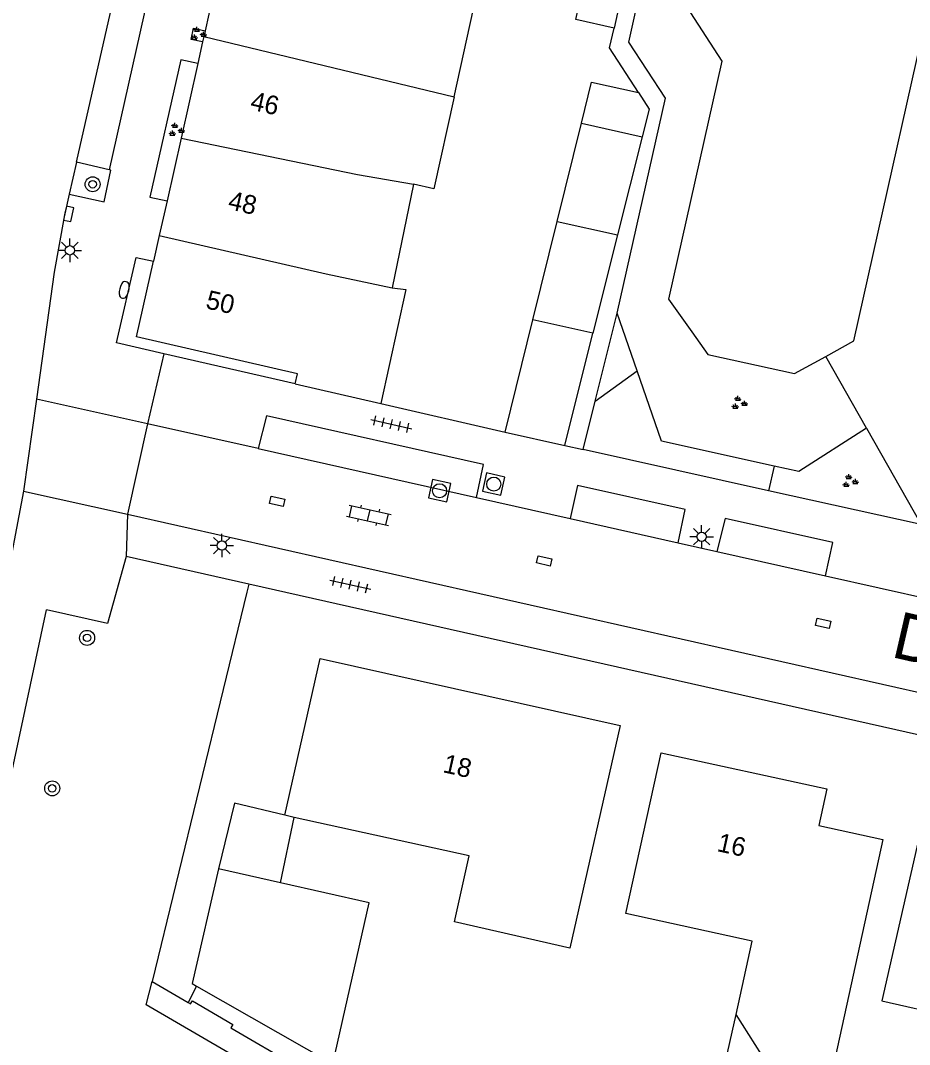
# Model space of a CAD drawing. Extents: x 128999 to 131010, y 395498 to 399007.
# Drawn here: x 129331.4 to 129378.9, y 398637.3 to 398692 of the extents above; entities that cross this region are included whole.
import ezdxf

# ---------------------------------------------------------------- set-up
doc = ezdxf.new("R2010")
doc.units = 0
for name, color, linetype in [('gg-afsc-erfafscheiding', 7, 'Continuous'), ('gg-afsc-muur', 7, 'Continuous'), ('gg-anno-huisnummerreeks BGT', 7, 'Continuous'), ('gg-anno-openbare ruimte label', 7, 'Continuous'), ('gg-bbg-bijgebouw', 7, 'Continuous'), ('gg-bbg-gedigitaliseerde bebouwing', 7, 'Continuous'), ('gg-bbg-hoofdgebouw', 7, 'Continuous'), ('gg-bbg-luifel en loopbrug', 7, 'Continuous'), ('gg-bbg-tussenscheiding', 7, 'Continuous'), ('gg-knt-bovenkant onderkant talud', 7, 'Continuous'), ('gg-knt-verharding', 7, 'Continuous'), ('gg-knt-verharding nz', 7, 'Continuous'), ('gg-kntw-beschoeiing', 7, 'Continuous'), ('gt-grn-groengrens', 7, 'Continuous'), ('gt-grn-vlakafsluiter', 7, 'Continuous'), ('gt-grn-weggrens', 7, 'Continuous'), ('gt-symb-boom', 7, 'Continuous'), ('gt-symb-brandkraan', 7, 'Continuous'), ('gt-symb-groenvak', 7, 'Continuous'), ('gt-symb-klinker verharding', 7, 'Continuous'), ('gt-symb-kolk', 7, 'Continuous'), ('gt-symb-kolk center center', 7, 'Continuous'), ('gt-symb-lichtmast', 7, 'Continuous'), ('gt-symb-rioolschacht', 7, 'Continuous'), ('gt-symb-tegel verharding', 7, 'Continuous')]:
    doc.layers.add(name, color=color, linetype=linetype)

# ---------------------------------------------------------------- blocks, each defined once
blk = doc.blocks.new('gt0-GRVAK')
at = {"layer": 'gt-symb-groenvak'}
for p, q in [((-0.11, 0.189), (-0.228, 0.24)), ((-0.182, 0.153), (0.088, 0.153)), ((-0.091, 0.211), (-0.156, 0.322)), ((-0.047, 0.214), (-0.047, 0.393)), ((-0.004, 0.211), (0.061, 0.322)), ((0.015, 0.189), (0.133, 0.24)), ((0.262, -0.052), (0.197, 0.059)), ((0.305, -0.049), (0.305, 0.13)), ((0.349, -0.052), (0.414, 0.059)), ((-0.245, -0.228), (-0.363, -0.177)), ((-0.318, -0.264), (-0.047, -0.264)), ((-0.226, -0.206), (-0.291, -0.095)), ((-0.183, -0.203), (-0.183, -0.024)), ((-0.139, -0.206), (-0.074, -0.095)), ((-0.12, -0.228), (-0.002, -0.177)), ((0.243, -0.074), (0.125, -0.023)), ((0.17, -0.11), (0.441, -0.11)), ((0.368, -0.074), (0.486, -0.023))]:
    blk.add_line(p, q, dxfattribs=at)
blk = doc.blocks.new('gt0-LMAST')
at = {"layer": 'gt-symb-lichtmast'}
for p, q in [((-0.005, 0.246), (-0.005, 0.621)), ((-0.182, 0.173), (-0.447, 0.438)), ((0.172, 0.173), (0.437, 0.438)), ((-0.255, -0.004), (-0.63, -0.004)), ((-0.182, -0.181), (-0.447, -0.446)), ((-0.005, -0.254), (-0.005, -0.629)), ((0.437, -0.446), (0.172, -0.181)), ((0.245, -0.004), (0.62, -0.004))]:
    blk.add_line(p, q, dxfattribs=at)
blk.add_circle((-0.005, -0.004), 0.25, dxfattribs=at)
blk = doc.blocks.new('gt0-RS')
at = {"layer": 'gt-symb-rioolschacht'}
blk.add_lwpolyline([(-0.5, -0.5), (0.5, -0.5), (0.5, 0.5), (-0.5, 0.5)], close=True, dxfattribs=at)
blk.add_circle((0, 0), 0.375, dxfattribs=at)
blk = doc.blocks.new('gt0-KOLKCC')
at = {"layer": 'gt-symb-kolk center center'}
blk.add_lwpolyline([(-0.375, 0.2), (0.375, 0.2), (0.375, -0.2), (-0.375, -0.2)], close=True, dxfattribs=at)
blk = doc.blocks.new('gt0-KL1')
at = {"layer": 'gt-symb-klinker verharding'}
for p, q in [((-1.15, 0.3), (1.15, 0.3)), ((-1, -0.3), (-1, 0.3)), ((-0.5, 0.3), (-0.5, 0.45)), ((0, -0.3), (0, 0.3)), ((0.5, 0.3), (0.5, 0.45)), ((1, -0.3), (1, 0.3)), ((-1.15, -0.3), (1.15, -0.3)), ((-0.5, -0.45), (-0.5, -0.3)), ((0.5, -0.45), (0.5, -0.3))]:
    blk.add_line(p, q, dxfattribs=at)
blk = doc.blocks.new('gt0-TEG1')
at = {"layer": 'gt-symb-tegel verharding'}
for p, q in [((-1.125, 0), (1.125, 0)), ((-0.9, -0.25), (-0.9, 0.25)), ((-0.45, -0.25), (-0.45, 0.25)), ((0, -0.25), (0, 0.25)), ((0.45, -0.25), (0.45, 0.25)), ((0.9, -0.25), (0.9, 0.25))]:
    blk.add_line(p, q, dxfattribs=at)
blk = doc.blocks.new('gt0-KOLK')
at = {"layer": 'gt-symb-kolk'}
blk.add_lwpolyline([(0, 0), (0.375, 0), (0.375, 0.4), (-0.375, 0.4), (-0.375, 0), (0, 0)], dxfattribs=at)
blk = doc.blocks.new('gt0-BOOM')
at = {"layer": 'gt-symb-boom'}
for radius in [0.4, 0.2]:
    blk.add_circle((0, 0), radius, dxfattribs=at)
blk = doc.blocks.new('gt0-BR')
at = {"layer": 'gt-symb-brandkraan'}
for centre, radius, start, end in [((-0.244, 0), 0.206, 107.5669, 252.4331), ((0.599, -2.664), 3, 106.892, 107.5669), ((0, -0.691), 0.938, 73.108, 106.892), ((-0.599, -2.664), 3, 72.4331, 73.108), ((0.244, 0), 0.206, 287.567, 72.4331), ((0.599, 2.664), 3, 252.4331, 253.108), ((0, 0.691), 0.938, 253.108, 286.8921), ((-0.599, 2.664), 3, 286.8921, 287.567)]:
    blk.add_arc(centre, radius, start, end, dxfattribs=at)

msp = doc.modelspace()

# ---------------------------------------------------------------- linework, layer by layer
at = {"layer": 'gg-afsc-erfafscheiding'}
for p, q in [((129343.495, 398661.487), (129338.435, 398640.701)), ((129340.819, 398640.444), (129340.368, 398639.571))]:
    msp.add_line(p, q, dxfattribs=at)
msp.add_lwpolyline([(129340.368, 398639.571), (129340.498, 398639.495), (129340.599, 398639.669), (129342.756, 398638.403), (129342.641, 398638.213), (129346.183, 398636.148), (129346.301, 398636.352), (129349.697, 398634.371), (129349.577, 398634.169), (129353.111, 398632.109), (129353.229, 398632.311), (129356.599, 398630.348), (129356.481, 398630.144), (129360.023, 398628.08), (129360.141, 398628.283), (129363.511, 398626.319), (129363.392, 398626.115), (129366.917, 398624.06), (129367.035, 398624.263), (129370.413, 398622.294)], dxfattribs=at)
at = {"layer": 'gg-afsc-muur'}
msp.add_line((129350.654, 398671.574), (129357.281, 398670.04), dxfattribs=at)
at = {"layer": 'gg-bbg-bijgebouw'}
for p, q in [((129360.061, 398681.29), (129361.359, 398686.54)), ((129364.602, 398685.81), (129363.288, 398680.57)), ((129358.761, 398676.03), (129360.061, 398681.29)), ((129363.288, 398680.57), (129361.974, 398675.329)), ((129357.281, 398670.04), (129358.761, 398676.03)), ((129360.471, 398669.33), (129361.974, 398675.329)), ((129357.281, 398670.04), (129360.471, 398669.33)), ((129345.297, 398645.971), (129341.991, 398646.72))]:
    msp.add_line(p, q, dxfattribs=at)
for points in [[(129361.359, 398686.54), (129361.9, 398688.73), (129364.41, 398688.17)], [(129364.41, 398688.17), (129364.97, 398687.28), (129364.602, 398685.81)], [(129341.991, 398646.72), (129340.581, 398640.58), (129340.819, 398640.444)], [(129340.819, 398640.444), (129348.081, 398636.29), (129350.021, 398644.9), (129345.297, 398645.971)]]:
    msp.add_lwpolyline(points, dxfattribs=at)
at = {"layer": 'gg-bbg-gedigitaliseerde bebouwing'}
msp.add_line((129352.39, 398683.276), (129351.249, 398677.742), dxfattribs=at)
for points in [[(129354.564, 398687.951), (129355.757, 398693.389), (129351.703, 398694.279)], [(129354.564, 398687.951), (129353.485, 398683.036), (129352.39, 398683.276)], [(129351.249, 398677.742), (129351.983, 398677.659), (129350.654, 398671.574)]]:
    msp.add_lwpolyline(points, dxfattribs=at)
at = {"layer": 'gg-bbg-hoofdgebouw'}
for p, q in [((129342.381, 398696.44), (129341.27, 398691.472)), ((129341.27, 398691.472), (129341.202, 398691.169)), ((129341.137, 398690.88), (129340.877, 398689.718)), ((129341.202, 398691.169), (129341.137, 398690.88)), ((129340.877, 398689.718), (129339.985, 398685.729)), ((129339.985, 398685.729), (129339.237, 398682.386)), ((129339.237, 398682.386), (129338.824, 398680.539)), ((129338.824, 398680.539), (129338.517, 398679.169)), ((129346.082, 398672.619), (129346.204, 398673.15)), ((129346.082, 398672.619), (129350.654, 398671.574)), ((129346.027, 398649.458), (129345.521, 398649.57))]:
    msp.add_line(p, q, dxfattribs=at)
for points in [[(129346.204, 398673.15), (129337.611, 398675.12), (129338.517, 398679.169)], [(129345.521, 398649.57), (129347.411, 398657.94), (129363.43, 398654.37), (129360.731, 398642.47), (129354.591, 398643.88), (129355.371, 398647.4), (129346.027, 398649.458)], [(129369.611, 398638.94), (129370.471, 398642.85), (129363.731, 398644.32), (129365.621, 398652.91), (129374.461, 398650.98), (129374.031, 398649.02), (129377.451, 398648.28), (129374.281, 398633.78)], [(129377.391, 398639.66), (129384.611, 398638.03), (129383.531, 398633.23), (129382.751, 398633.4), (129381.741, 398628.92), (129387.771, 398627.54), (129391.271, 398642.96), (129387.581, 398643.8), (129388.461, 398647.69), (129379.68, 398649.67), (129377.391, 398639.66)], [(129370.491, 398634.6), (129370.971, 398636.8), (129369.611, 398638.94)]]:
    msp.add_lwpolyline(points, dxfattribs=at)
at = {"layer": 'gg-bbg-luifel en loopbrug'}
for p, q in [((129363.503, 398693.455), (129363.1, 398691.62)), ((129345.297, 398645.971), (129346.027, 398649.458))]:
    msp.add_line(p, q, dxfattribs=at)
for points in [[(129363.1, 398691.62), (129361.06, 398692.08), (129361.461, 398693.913)], [(129345.521, 398649.57), (129342.833, 398650.217), (129341.991, 398646.72)], [(129370.491, 398634.6), (129368.72, 398635), (129369.611, 398638.94)]]:
    msp.add_lwpolyline(points, dxfattribs=at)
at = {"layer": 'gg-bbg-tussenscheiding'}
for p, q in [((129341.202, 398691.169), (129354.564, 398687.951)), ((129361.359, 398686.54), (129364.602, 398685.81)), ((129339.985, 398685.729), (129349.402, 398683.794)), ((129349.402, 398683.794), (129352.39, 398683.276)), ((129360.061, 398681.29), (129363.288, 398680.57)), ((129361.974, 398675.329), (129358.761, 398676.03))]:
    msp.add_line(p, q, dxfattribs=at)
msp.add_lwpolyline([(129338.824, 398680.539), (129347.74, 398678.49), (129351.249, 398677.742)], dxfattribs=at)
at = {"layer": 'gg-knt-bovenkant onderkant talud'}
msp.add_line((129364.342, 398673.303), (129363.271, 398676.39), dxfattribs=at)
for points in [[(129363.271, 398676.39), (129365.844, 398687.868), (129363.897, 398690.865), (129373.986, 398736.202), (129373.223, 398737.677)], [(129371.643, 398668.223), (129365.641, 398669.56), (129364.342, 398673.303)], [(129376.573, 398670.246), (129372.96, 398667.93), (129371.643, 398668.223)]]:
    msp.add_lwpolyline(points, dxfattribs=at)
at = {"layer": 'gg-knt-verharding'}
for p, q in [((129338.479, 398694.413), (129336.151, 398684.052)), ((129334.399, 398684.451), (129334.016, 398682.755)), ((129336.151, 398684.052), (129334.399, 398684.451)), ((129362.092, 398671.688), (129363.271, 398676.39)), ((129346.082, 398672.619), (129339.061, 398674.224)), ((129332.271, 398671.799), (129331.582, 398666.89)), ((129361.446, 398669.113), (129362.092, 398671.688)), ((129338.201, 398670.48), (129337.131, 398665.66)), ((129344.097, 398669.157), (129338.201, 398670.48)), ((129371.351, 398666.908), (129361.446, 398669.113)), ((129379.495, 398665.095), (129371.351, 398666.908)), ((129355.761, 398666.539), (129360.766, 398665.415)), ((129337.131, 398665.66), (129408.941, 398649.468)), ((129366.518, 398664.125), (129368.591, 398663.66)), ((129343.599, 398661.914), (129337.051, 398663.39)), ((129374.384, 398662.36), (129385.278, 398659.915)), ((129408.454, 398647.301), (129343.599, 398661.914)), ((129328.835, 398641.996), (129332.801, 398660.55))]:
    msp.add_line(p, q, dxfattribs=at)
for points in [[(129341.137, 398690.88), (129340.529, 398691.016), (129340.658, 398691.609), (129341.27, 398691.472)], [(129364.41, 398688.17), (129362.864, 398690.558), (129363.1, 398691.62)], [(129340.877, 398689.718), (129339.971, 398689.921), (129338.325, 398682.59), (129339.237, 398682.386)], [(129334.016, 398682.755), (129335.876, 398682.334), (129336.239, 398684.032), (129336.151, 398684.052)], [(129334.016, 398682.755), (129333.741, 398681.54), (129333.211, 398678.58), (129332.271, 398671.799)], [(129339.061, 398674.224), (129336.541, 398674.8), (129337.591, 398679.37), (129338.517, 398679.169)], [(129355.761, 398666.539), (129356.124, 398668.31), (129344.551, 398670.911), (129344.097, 398669.157)], [(129366.518, 398664.125), (129366.904, 398665.901), (129361.15, 398667.189), (129360.766, 398665.415)], [(129331.582, 398666.89), (129330.521, 398661.32), (129330.074, 398659.241)], [(129374.384, 398662.36), (129374.776, 398664.133), (129369.027, 398665.418), (129368.591, 398663.66)], [(129337.051, 398663.39), (129336.061, 398659.81), (129332.801, 398660.55)]]:
    msp.add_lwpolyline(points, dxfattribs=at)
msp.add_arc((129338.936, 398641.54), 10.112, 177.4145, 227.7832, dxfattribs=at)
at = {"layer": 'gg-knt-verharding nz'}
for p, q in [((129334.399, 398684.451), (129336.735, 398694.785)), ((129344.097, 398669.157), (129355.761, 398666.539)), ((129360.766, 398665.415), (129366.518, 398664.125)), ((129368.591, 398663.66), (129374.384, 398662.36))]:
    msp.add_line(p, q, dxfattribs=at)
at = {"layer": 'gg-kntw-beschoeiing'}
msp.add_line((129372.741, 398673.16), (129374.399, 398674.078), dxfattribs=at)
for points in [[(129374.399, 398674.078), (129375.901, 398674.91), (129380.8, 398696.788), (129389.774, 398738.734), (129388.997, 398741.053), (129383.736, 398748.314)], [(129375.197, 398740.598), (129375.21, 398739.277), (129376.623, 398736.545), (129366.945, 398692.783), (129368.85, 398689.85), (129366.001, 398677.13), (129367.25, 398675.39)], [(129367.25, 398675.39), (129368.111, 398674.19), (129372.741, 398673.16)]]:
    msp.add_lwpolyline(points, dxfattribs=at)
at = {"layer": 'gt-grn-groengrens'}
msp.add_line((129371.643, 398668.223), (129371.351, 398666.908), dxfattribs=at)
msp.add_lwpolyline([(129377.361, 398616.582), (129338.129, 398639.443), (129338.435, 398640.701)], dxfattribs=at)
at = {"layer": 'gt-grn-vlakafsluiter'}
for p, q in [((129376.573, 398670.246), (129374.399, 398674.078)), ((129362.092, 398671.688), (129364.342, 398673.303)), ((129376.573, 398670.246), (129379.495, 398665.095)), ((129343.599, 398661.914), (129343.495, 398661.487)), ((129338.435, 398640.701), (129340.368, 398639.571))]:
    msp.add_line(p, q, dxfattribs=at)
at = {"layer": 'gt-grn-weggrens'}
for p, q in [((129339.061, 398674.224), (129338.201, 398670.48)), ((129338.201, 398670.48), (129332.271, 398671.799)), ((129360.471, 398669.33), (129361.446, 398669.113)), ((129331.582, 398666.89), (129337.131, 398665.66)), ((129337.131, 398665.66), (129337.051, 398663.39))]:
    msp.add_line(p, q, dxfattribs=at)

# ---------------------------------------------------------------- block references
at = {"layer": 'gt-symb-boom'}
for p in [(129335.267, 398683.276), (129334.971, 398659.049), (129333.108, 398651.01)]:
    msp.add_blockref('gt0-BOOM', p, dxfattribs=at)
at = {"layer": 'gt-symb-brandkraan', "rotation": 77.40904938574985}
msp.add_blockref('gt0-BR', (129336.951, 398677.633), dxfattribs=at)
at = {"layer": 'gt-symb-groenvak'}
for p in [(129340.881, 398691.295), (129339.706, 398686.168), (129369.757, 398671.582), (129375.677, 398667.406)]:
    msp.add_blockref('gt0-GRVAK', p, dxfattribs=at)
at = {"layer": 'gt-symb-klinker verharding', "rotation": -12.702731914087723}
msp.add_blockref('gt0-KL1', (129350.011, 398665.592), dxfattribs=at)
at = {"layer": 'gt-symb-kolk', "rotation": -102.2428595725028}
msp.add_blockref('gt0-KOLK', (129333.784, 398681.731), dxfattribs=at)
at = {"layer": 'gt-symb-kolk center center'}
for p, rotation in [((129345.123, 398666.339), 167.35314650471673), ((129359.367, 398663.161), -12.646853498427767), ((129374.268, 398659.822), -12.646853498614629)]:
    msp.add_blockref('gt0-KOLKCC', p, dxfattribs=dict(at, rotation=rotation))
at = {"layer": 'gt-symb-lichtmast'}
for p in [(129334.055, 398679.75), (129367.781, 398664.455), (129342.172, 398663.979)]:
    msp.add_blockref('gt0-LMAST', p, dxfattribs=at)
at = {"layer": 'gt-symb-rioolschacht'}
for p, rotation in [((129356.678, 398667.261), 167.3531465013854), ((129353.789, 398666.906), 167.3531465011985)]:
    msp.add_blockref('gt0-RS', p, dxfattribs=dict(at, rotation=rotation))
at = {"layer": 'gt-symb-tegel verharding'}
for p, rotation in [((129351.211, 398670.462), -12.702731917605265), ((129349.017, 398661.888), -12.702731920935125)]:
    msp.add_blockref('gt0-TEG1', p, dxfattribs=dict(at, rotation=rotation))

# ---------------------------------------------------------------- texts
at = {"layer": 'gg-anno-huisnummerreeks BGT'}
for s, rotation, p in [('46', 347.4, (129343.634, 398687.274)), ('48', 347.4, (129342.445, 398681.959)), ('50', 347.4, (129341.258, 398676.654)), ('18', 347.4, (129353.914, 398651.88)), ('16', 347.7, (129368.553, 398647.664))]:
    msp.add_text(s, height=1, rotation=rotation, dxfattribs=at).set_placement(p)
at = {"layer": 'gg-anno-openbare ruimte label'}
msp.add_text('Delfshavenstraat', height=2.5, rotation=347, dxfattribs=at).set_placement((129377.827, 398658.044))

doc.saveas('drawing.dxf')
